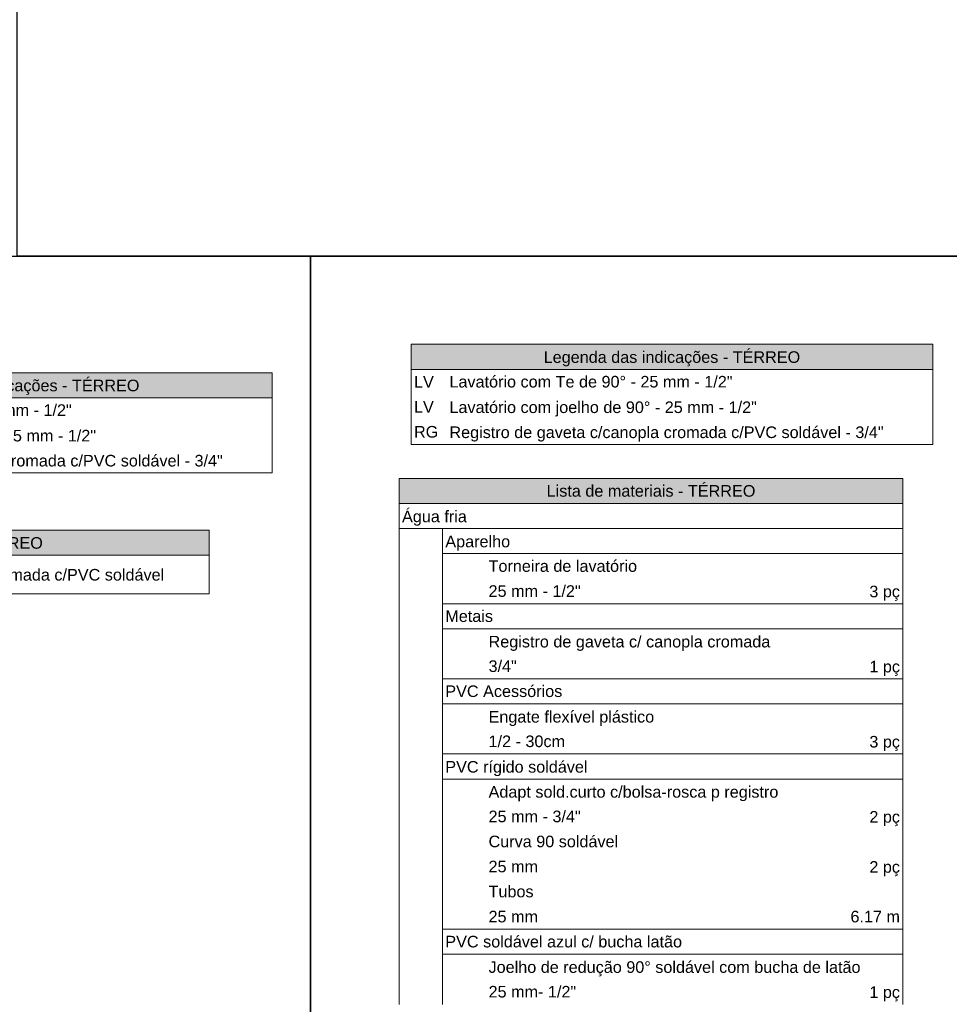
# Model space of a CAD drawing. Header units: millimetres. Extents: x 2 to 902, y -447 to 199.
# Tile 296 of 656: x 60 to 76, y 63 to 80. Entities that reach past the tile are written whole.
import ezdxf

# ---------------------------------------------------------------- set-up
doc = ezdxf.new("R2010")
doc.units = ezdxf.units.MM
doc.header["$MEASUREMENT"] = 0
doc.linetypes.add('NULL', pattern=[0])
doc.layers.add('DI-Hachuras Tabelas', color=251, linetype='Continuous', lineweight=0)
doc.layers.add('DI-Tabelas', color=7, linetype='Continuous', lineweight=13)
doc.styles.add('Arial', font='arial.ttf')

msp = doc.modelspace()

# ---------------------------------------------------------------- hatches: boundary and pattern name
at = {"layer": 'DI-Hachuras Tabelas', "linetype": 'Continuous'}
for points in [[(66.357, 74.582), (75.358, 74.582), (75.358, 74.15), (66.357, 74.15)], [(54.956, 74.092), (63.957, 74.092), (63.957, 73.66), (54.956, 73.66)], [(66.15, 72.266), (74.841, 72.266), (74.841, 71.834), (66.15, 71.834)], [(54.634, 71.377), (62.872, 71.377), (62.872, 70.945), (54.634, 70.945)]]:
    msp.add_hatch(color=251, dxfattribs=at).paths.add_polyline_path(points)

# ---------------------------------------------------------------- linework, layer by layer
for points in [[(59.56, 103.852), (88.711, 103.852), (88.711, 76.104), (59.56, 76.104)], [(38.531, 76.104), (64.623, 76.104), (64.623, 52.724), (38.531, 52.724)], [(64.623, 76.104), (87.884, 76.104), (87.884, 53.025), (64.623, 53.025)]]:
    msp.add_lwpolyline(points, close=True)
at = {"layer": 'DI-Hachuras Tabelas'}
for points in [[(66.357, 74.582), (75.358, 74.582), (75.358, 74.15), (66.357, 74.15), (66.357, 74.582)], [(54.956, 74.092), (63.957, 74.092), (63.957, 73.66), (54.956, 73.66), (54.956, 74.092)], [(66.15, 72.266), (74.841, 72.266), (74.841, 71.834), (66.15, 71.834), (66.15, 72.266)], [(54.634, 71.377), (62.872, 71.377), (62.872, 70.945), (54.634, 70.945), (54.634, 71.377)]]:
    msp.add_lwpolyline(points, dxfattribs=at)
at = {"layer": 'DI-Tabelas'}
for p, q in [((66.357, 74.15), (66.357, 74.582)), ((66.357, 74.582), (75.358, 74.582)), ((75.358, 74.582), (75.358, 74.15)), ((54.956, 74.092), (63.957, 74.092)), ((63.957, 74.092), (63.957, 73.66)), ((75.358, 74.15), (66.357, 74.15)), ((66.357, 73.718), (66.357, 74.15)), ((75.358, 74.15), (75.358, 73.718)), ((63.957, 73.66), (54.956, 73.66)), ((63.957, 73.66), (63.957, 73.228)), ((66.357, 73.286), (66.357, 73.718)), ((75.358, 73.718), (75.358, 73.286)), ((63.957, 73.228), (63.957, 72.796)), ((66.357, 72.854), (66.357, 73.286)), ((75.358, 73.286), (75.358, 72.854)), ((63.957, 72.796), (63.957, 72.364)), ((66.968, 72.854), (66.357, 72.854)), ((75.358, 72.854), (66.968, 72.854)), ((63.957, 72.364), (55.567, 72.364)), ((66.15, 71.834), (66.15, 72.266)), ((66.15, 72.266), (74.841, 72.266)), ((74.841, 72.266), (74.841, 71.834)), ((74.841, 71.834), (66.15, 71.834)), ((66.15, 71.402), (66.15, 71.834)), ((74.841, 71.834), (74.841, 71.402)), ((54.634, 71.377), (62.872, 71.377)), ((62.872, 71.377), (62.872, 70.945)), ((74.841, 71.402), (66.15, 71.402)), ((66.15, 70.97), (66.15, 71.402)), ((66.897, 71.402), (66.897, 70.97)), ((74.841, 71.402), (74.841, 70.97)), ((62.872, 70.945), (54.634, 70.945)), ((62.872, 70.945), (62.872, 70.279)), ((66.15, 70.538), (66.15, 70.97)), ((74.841, 70.97), (66.897, 70.97)), ((66.897, 70.97), (66.897, 70.538)), ((74.841, 70.97), (74.841, 70.538)), ((66.15, 70.106), (66.15, 70.538)), ((66.897, 70.538), (66.897, 70.106)), ((74.841, 70.538), (74.841, 70.106)), ((62.872, 70.279), (55.292, 70.279)), ((66.15, 69.674), (66.15, 70.106)), ((67.643, 70.106), (66.897, 70.106)), ((66.897, 70.106), (66.897, 69.674)), ((71.931, 70.106), (67.643, 70.106)), ((74.841, 70.106), (71.931, 70.106)), ((74.841, 70.106), (74.841, 69.674)), ((66.15, 69.242), (66.15, 69.674)), ((74.841, 69.674), (66.897, 69.674)), ((66.897, 69.674), (66.897, 69.242)), ((74.841, 69.674), (74.841, 69.242)), ((66.15, 68.81), (66.15, 69.242)), ((66.897, 69.242), (66.897, 68.81)), ((74.841, 69.242), (74.841, 68.81)), ((66.15, 68.378), (66.15, 68.81)), ((67.643, 68.81), (66.897, 68.81)), ((66.897, 68.81), (66.897, 68.378)), ((71.931, 68.81), (67.643, 68.81)), ((74.841, 68.81), (71.931, 68.81)), ((74.841, 68.81), (74.841, 68.378)), ((66.15, 67.946), (66.15, 68.378)), ((74.841, 68.378), (66.897, 68.378)), ((66.897, 68.378), (66.897, 67.946)), ((74.841, 68.378), (74.841, 67.946)), ((66.15, 67.514), (66.15, 67.946)), ((66.897, 67.946), (66.897, 67.514)), ((74.841, 67.946), (74.841, 67.514)), ((66.15, 67.082), (66.15, 67.514)), ((67.643, 67.514), (66.897, 67.514)), ((66.897, 67.514), (66.897, 67.082)), ((71.931, 67.514), (67.643, 67.514)), ((74.841, 67.514), (71.931, 67.514)), ((74.841, 67.514), (74.841, 67.082)), ((66.15, 66.65), (66.15, 67.082)), ((74.841, 67.082), (66.897, 67.082)), ((66.897, 67.082), (66.897, 66.65)), ((74.841, 67.082), (74.841, 66.65)), ((66.15, 66.218), (66.15, 66.65)), ((66.897, 66.65), (66.897, 66.218)), ((74.841, 66.65), (74.841, 66.218)), ((66.15, 65.786), (66.15, 66.218)), ((66.897, 66.218), (66.897, 65.786)), ((74.841, 66.218), (74.841, 65.786)), ((66.15, 65.354), (66.15, 65.786)), ((66.897, 65.786), (66.897, 65.354)), ((74.841, 65.786), (74.841, 65.354)), ((66.15, 64.922), (66.15, 65.354)), ((66.897, 65.354), (66.897, 64.922)), ((74.841, 65.354), (74.841, 64.922)), ((66.15, 64.49), (66.15, 64.922)), ((66.897, 64.922), (66.897, 64.49)), ((74.841, 64.922), (74.841, 64.49)), ((66.15, 64.058), (66.15, 64.49)), ((67.643, 64.49), (66.897, 64.49)), ((66.897, 64.49), (66.897, 64.058)), ((71.931, 64.49), (67.643, 64.49)), ((74.841, 64.49), (71.931, 64.49)), ((74.841, 64.49), (74.841, 64.058)), ((66.15, 63.626), (66.15, 64.058)), ((74.841, 64.058), (66.897, 64.058)), ((66.897, 64.058), (66.897, 63.626)), ((74.841, 64.058), (74.841, 63.626)), ((66.15, 63.194), (66.15, 63.626)), ((66.897, 63.626), (66.897, 63.194)), ((74.841, 63.626), (74.841, 63.194))]:
    msp.add_line(p, q, dxfattribs=at)

# ---------------------------------------------------------------- texts
at = {"layer": 'DI-Tabelas', "linetype": 'NULL', "char_height": 0.2, "line_spacing_factor": 0.6, "style": 'Arial'}
for s, insert, width, attachment_point in [('Legenda das indicações - TÉRREO', (70.857, 74.2), 8.85183, 8), ('LV', (66.407, 73.834), 0.68354, 7), ('Lavatório com Te de 90%%d - 25 mm - 1/2"', (67.018, 73.834), 9.74878, 7), ('Legenda das indicações - TÉRREO', (59.457, 73.71), 8.85183, 8), ('Lavatório com Te de 90%%d - 25 mm - 1/2"', (55.617, 73.344), 9.74878, 7), ('LV', (66.407, 73.402), 0.68354, 7), ('Lavatório com joelho de 90%%d - 25 mm - 1/2"', (67.018, 73.336), 10.5875, 7), ('RG', (66.407, 72.97), 0.83841, 7), ('Lavatório com joelho de 90%%d - 25 mm - 1/2"', (55.617, 72.846), 10.5875, 7), ('Registro de gaveta c/canopla cromada c/PVC soldável - 3/4"', (67.018, 72.904), 14.9814, 7), ('Registro de gaveta c/canopla cromada c/PVC soldável - 3/4"', (55.617, 72.414), 14.9814, 7), ('Lista de materiais - TÉRREO', (70.496, 71.95), 7.20396, 8), ('Água fria', (66.2, 71.452), 2.23598, 7), ('Legenda - TÉRREO', (58.753, 70.995), 5.0003, 8), ('Aparelho', (66.947, 71.02), 2.23628, 7), ('Torneira de lavatório', (67.693, 70.654), 5.12348, 7), ('Registro de gaveta c/canopla cromada c/PVC soldável', (55.342, 70.446), 13.51006, 7), ('25 mm - 1/2"', (67.693, 70.222), 3.17896, 7), ('3 pç', (74.791, 70.156), 1.0561, 9), ('Metais', (66.947, 69.79), 1.64573, 7), ('Registro de gaveta c/ canopla cromada', (67.693, 69.292), 9.72073, 7), ('3/4"', (67.693, 68.926), 0.975, 7), ('1 pç', (74.791, 68.86), 1.0561, 9), ('PVC Acessórios', (66.947, 68.494), 4.0378, 7), ('Engate flexível plástico', (67.693, 67.996), 5.71463, 7), ('1/2 - 30cm', (67.693, 67.63), 2.63933, 7), ('3 pç', (74.791, 67.564), 1.0561, 9), ('PVC rígido soldável', (66.947, 67.132), 4.90701, 7), ('Adapt sold.curto c/bolsa-rosca p registro', (67.693, 66.7), 9.99939, 7), ('25 mm - 3/4"', (67.693, 66.334), 3.17896, 7), ('2 pç', (74.791, 66.268), 1.0561, 9), ('Curva 90 soldável', (67.693, 65.902), 4.47226, 7), ('25 mm', (67.693, 65.47), 1.70762, 7), ('2 pç', (74.791, 65.404), 1.0561, 9), ('Tubos', (67.693, 65.038), 1.55305, 7), ('25 mm', (67.693, 64.606), 1.70762, 7), ('6.17 m', (74.791, 64.606), 1.70793, 9), ('PVC soldável azul c/ bucha latão', (66.947, 64.174), 8.1686, 7), ('Joelho de redução 90%%d soldável com bucha de latão', (67.693, 63.676), 12.81402, 7), ('25 mm- 1/2"', (67.693, 63.31), 3.02378, 7), ('1 pç', (74.791, 63.244), 1.0561, 9)]:
    msp.add_mtext(s, dxfattribs=dict(at, insert=insert, width=width, attachment_point=attachment_point))

doc.saveas('drawing.dxf')
